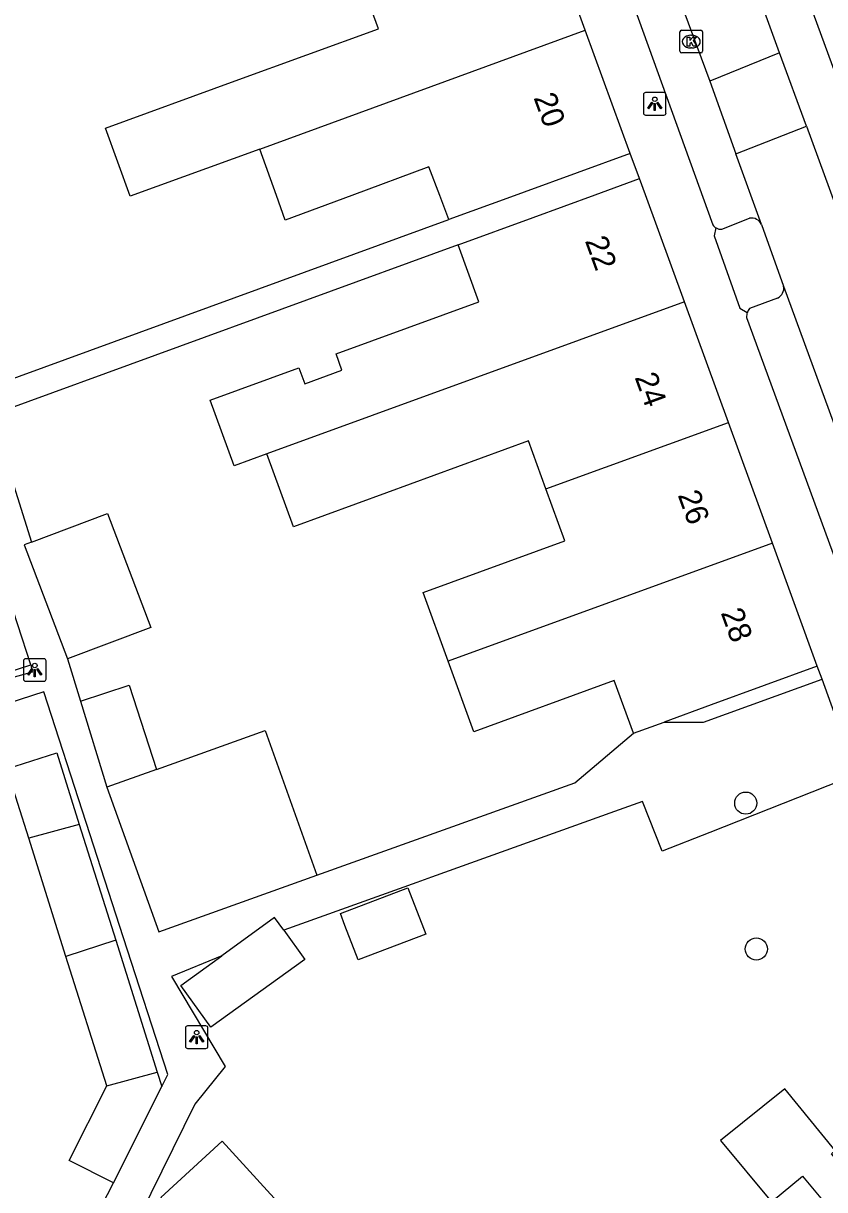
# Model space of a CAD drawing. Extents: x 159265 to 160143, y 383413 to 384319.
# Drawn here: x 159882.5 to 159917.9, y 383705.9 to 383757.5 of the extents above; entities that cross this region are included whole.
import ezdxf

# ---------------------------------------------------------------- set-up
doc = ezdxf.new("R2010")
doc.units = 0
for name, color, linetype in [('IMGEO_Boom', 7, 'Continuous'), ('IMGEO_Kolk', 7, 'Continuous'), ('IMGEO_Lichtpunt', 7, 'Continuous'), ('IMGEO_Pand', 7, 'Continuous'), ('IMGEO_Pand_nummerreeks', 7, 'Continuous'), ('IMGEO_Parkeervlak_open', 7, 'Continuous'), ('IMGEO_Rijbaan_lokaal_open', 7, 'Continuous'), ('IMGEO_Voetpad_open', 7, 'Continuous')]:
    doc.layers.add(name, color=color, linetype=linetype)

msp = doc.modelspace()

# ---------------------------------------------------------------- linework, layer by layer
at = {"layer": 'IMGEO_Boom'}
for centre in [(159914.432, 383722.987), (159914.899, 383716.532)]:
    msp.add_circle(centre, 0.489, dxfattribs=at)
at = {"layer": 'IMGEO_Kolk'}
for p, q in [((159911.518, 383756.26), (159911.518, 383757.112)), ((159911.593, 383757.186), (159912.445, 383757.186)), ((159912.006, 383756.966), (159912.031, 383756.966)), ((159912.519, 383757.112), (159912.519, 383756.26)), ((159912.029, 383756.406), (159912.004, 383756.406)), ((159912.445, 383756.186), (159911.593, 383756.186))]:
    msp.add_line(p, q, dxfattribs=at)
for points in [[(159911.518, 383756.26), (159911.518, 383757.112)], [(159911.593, 383757.186), (159912.445, 383757.186)], [(159911.839, 383756.886), (159911.962, 383756.886), (159911.962, 383756.735), (159912.092, 383756.886), (159912.256, 383756.886), (159912.11, 383756.735), (159912.263, 383756.486), (159912.111, 383756.486), (159912.026, 383756.65), (159911.962, 383756.583), (159911.962, 383756.486), (159911.839, 383756.486), (159911.839, 383756.886)], [(159912.519, 383757.112), (159912.519, 383756.26)], [(159912.445, 383756.186), (159911.593, 383756.186)]]:
    msp.add_lwpolyline(points, dxfattribs=at)
for centre, start, end in [((159911.595, 383757.11), 91.552, 178.448), ((159911.595, 383757.11), 91.552, 178.448), ((159912.443, 383757.11), 1.552, 88.448), ((159912.443, 383757.11), 1.552, 88.448), ((159911.595, 383756.262), 181.552, 268.448), ((159911.595, 383756.262), 181.552, 268.448), ((159912.443, 383756.262), 271.552, 358.448), ((159912.443, 383756.262), 271.552, 358.448)]:
    msp.add_arc(centre, 0.0765, start, end, dxfattribs=at)
for centre, major_axis, ratio, start_param, end_param in [((159912.005, 383756.686), (-0.387, 0.002), 0.722429, 4.712389, 7.853982), ((159912.03, 383756.686), (-0.39, 0.002), 0.717154, 1.570796, 4.712389)]:
    msp.add_ellipse(centre, major_axis=major_axis, ratio=ratio, start_param=start_param, end_param=end_param, dxfattribs=at)
at = {"layer": 'IMGEO_Lichtpunt'}
for p, q in [((159909.906, 383754.338), (159909.906, 383753.531)), ((159909.906, 383754.338), (159909.906, 383753.531)), ((159910.808, 383754.433), (159910, 383754.433)), ((159910.808, 383754.433), (159910, 383754.433)), ((159910.902, 383753.531), (159910.902, 383754.338)), ((159910.902, 383753.531), (159910.902, 383754.338)), ((159910, 383753.437), (159910.808, 383753.437)), ((159910, 383753.437), (159910.808, 383753.437)), ((159882.479, 383729.282), (159882.479, 383728.475)), ((159882.479, 383729.282), (159882.479, 383728.475)), ((159883.381, 383729.377), (159882.573, 383729.377)), ((159883.381, 383729.377), (159882.573, 383729.377)), ((159883.475, 383728.475), (159883.475, 383729.282)), ((159883.475, 383728.475), (159883.475, 383729.282)), ((159882.573, 383728.381), (159883.381, 383728.381)), ((159882.573, 383728.381), (159883.381, 383728.381)), ((159889.643, 383713.036), (159889.643, 383712.229)), ((159889.643, 383713.036), (159889.643, 383712.229)), ((159890.545, 383713.131), (159889.737, 383713.131)), ((159890.545, 383713.131), (159889.737, 383713.131)), ((159890.639, 383712.229), (159890.639, 383713.036)), ((159890.639, 383712.229), (159890.639, 383713.036)), ((159889.737, 383712.135), (159890.545, 383712.135)), ((159889.737, 383712.135), (159890.545, 383712.135))]:
    msp.add_line(p, q, dxfattribs=at)
for points in [[(159910.28, 383754.002), (159910.319, 383753.974), (159910.131, 383753.712), (159910.093, 383753.739), (159910.28, 383754.002)], [(159910.382, 383753.954), (159910.429, 383753.954), (159910.429, 383753.632), (159910.382, 383753.632), (159910.382, 383753.954)], [(159910.492, 383753.974), (159910.53, 383754.001), (159910.717, 383753.739), (159910.678, 383753.711), (159910.492, 383753.974)], [(159882.853, 383728.946), (159882.892, 383728.918), (159882.704, 383728.656), (159882.666, 383728.683), (159882.853, 383728.946)], [(159882.955, 383728.898), (159883.002, 383728.898), (159883.002, 383728.576), (159882.955, 383728.576), (159882.955, 383728.898)], [(159883.065, 383728.918), (159883.103, 383728.945), (159883.29, 383728.683), (159883.251, 383728.655), (159883.065, 383728.918)], [(159890.017, 383712.7), (159890.056, 383712.672), (159889.868, 383712.41), (159889.83, 383712.437), (159890.017, 383712.7)], [(159890.119, 383712.652), (159890.166, 383712.652), (159890.166, 383712.33), (159890.119, 383712.33), (159890.119, 383712.652)], [(159890.229, 383712.672), (159890.267, 383712.699), (159890.454, 383712.437), (159890.415, 383712.409), (159890.229, 383712.672)]]:
    msp.add_lwpolyline(points, dxfattribs=at)
for centre in [(159910.405, 383754.136), (159882.978, 383729.08), (159890.142, 383712.834)]:
    msp.add_circle(centre, 0.0994, dxfattribs=at)
for centre, start, end in [((159910, 383754.338), 90, 180), ((159910, 383754.338), 90, 180), ((159910.808, 383754.338), 0, 90), ((159910.808, 383754.338), 0, 90), ((159910, 383753.531), 180, 270), ((159910, 383753.531), 180, 270), ((159910.808, 383753.531), 270, 0), ((159910.808, 383753.531), 270, 360), ((159882.573, 383729.282), 90, 180), ((159882.573, 383729.282), 90, 180), ((159883.381, 383729.282), 0, 90), ((159883.381, 383729.282), 0, 90), ((159882.573, 383728.475), 180, 270), ((159882.573, 383728.475), 180, 270), ((159883.381, 383728.475), 270, 0), ((159883.381, 383728.475), 270, 360), ((159889.737, 383713.036), 90, 180), ((159889.737, 383713.036), 90, 180), ((159890.545, 383713.036), 0, 90), ((159890.545, 383713.036), 0, 90), ((159889.737, 383712.229), 180, 270), ((159889.737, 383712.229), 180, 270), ((159890.545, 383712.229), 270, 0), ((159890.545, 383712.229), 270, 360)]:
    msp.add_arc(centre, 0.0946, start, end, dxfattribs=at)
at = {"layer": 'IMGEO_Pand'}
for points in [[(159907.333, 383757.187), (159905.388, 383762.521)], [(159892.928, 383751.93), (159887.202, 383749.84), (159886.104, 383752.85), (159891.846, 383754.946), (159898.182, 383757.257), (159897.334, 383759.583)], [(159892.928, 383751.93), (159907.333, 383757.187)], [(159909.321, 383751.741), (159907.333, 383757.187)], [(159901.3, 383748.814), (159900.899, 383749.871), (159900.416, 383751.142), (159897.005, 383749.876), (159894.059, 383748.782), (159893.665, 383749.88), (159892.928, 383751.93)], [(159909.321, 383751.741), (159904.624, 383750.026), (159904.189, 383749.867), (159901.3, 383748.814)], [(159901.709, 383747.689), (159905.03, 383748.901), (159907.774, 383749.907), (159909.728, 383750.624)], [(159911.715, 383745.174), (159909.99, 383749.905), (159909.728, 383750.624)], [(159893.244, 383738.438), (159891.801, 383737.912), (159890.741, 383740.818), (159894.661, 383742.246), (159894.919, 383741.54), (159896.568, 383742.141), (159896.305, 383742.865), (159902.628, 383745.171), (159901.709, 383747.689)], [(159911.715, 383745.174), (159893.244, 383738.438)], [(159913.661, 383739.837), (159911.715, 383745.174)], [(159905.592, 383736.894), (159913.661, 383739.837)], [(159915.607, 383734.499), (159913.661, 383739.837)], [(159905.592, 383736.894), (159904.818, 383739.014), (159898.543, 383736.725), (159894.418, 383735.22), (159893.244, 383738.438)], [(159901.262, 383729.268), (159900.154, 383732.308), (159906.43, 383734.598), (159905.592, 383736.894)], [(159882.838, 383734.541), (159886.2, 383735.812), (159888.108, 383730.765), (159884.425, 383729.372)], [(159882.838, 383734.541), (159882.516, 383734.419), (159884.425, 383729.372)], [(159915.607, 383734.499), (159901.262, 383729.268)], [(159917.595, 383729.048), (159915.607, 383734.499)], [(159881.462, 383733.242), (159879.264, 383732.53), (159880.6, 383728.402), (159882.799, 383729.114)], [(159882.799, 383729.114), (159881.462, 383733.242)], [(159909.466, 383726.084), (159908.616, 383728.413), (159902.401, 383726.146), (159901.262, 383729.268)], [(159917.595, 383729.048), (159912.894, 383727.334), (159910.815, 383726.576)], [(159884.999, 383727.504), (159887.158, 383728.203), (159888.363, 383724.48)], [(159884.999, 383727.504), (159886.169, 383723.693)], [(159909.466, 383726.084), (159910.815, 383726.576)], [(159888.363, 383724.48), (159893.165, 383726.201), (159895.459, 383719.801)], [(159882.71, 383721.444), (159881.748, 383724.503), (159883.948, 383725.216), (159884.946, 383722.046)], [(159888.363, 383724.48), (159886.169, 383723.693)], [(159886.169, 383723.693), (159888.463, 383717.293), (159895.459, 383719.801)], [(159884.946, 383722.046), (159882.71, 383721.444)], [(159884.946, 383722.046), (159886.559, 383716.92)], [(159884.358, 383716.207), (159882.71, 383721.444)], [(159896.701, 383717.58), (159896.499, 383718.111), (159899.488, 383719.247), (159900.273, 383717.184), (159897.284, 383716.047), (159896.701, 383717.58)], [(159893.99, 383717.368), (159893.586, 383717.926), (159891.254, 383716.237)], [(159893.99, 383717.368), (159894.927, 383716.075), (159890.773, 383713.067), (159889.433, 383714.918), (159891.254, 383716.237)], [(159886.559, 383716.92), (159884.358, 383716.207)], [(159886.559, 383716.92), (159888.394, 383711.087)], [(159886.159, 383710.482), (159884.358, 383716.207)], [(159886.159, 383710.482), (159888.394, 383711.087)], [(159888.394, 383711.087), (159888.596, 383710.444)], [(159886.459, 383706.184), (159884.497, 383707.169), (159886.159, 383710.482)], [(159886.459, 383706.184), (159888.596, 383710.444)], [(159923.606, 383697.428), (159923.226, 383697.887), (159925.161, 383699.443), (159920.632, 383704.926), (159920.459, 383704.792), (159918.218, 383707.47), (159918.391, 383707.614), (159916.158, 383710.341), (159913.319, 383708.052), (159915.568, 383705.344), (159916.939, 383706.483), (159918.409, 383704.714), (159915.194, 383702.046)], [(159888.556, 383705.543), (159891.266, 383708.023), (159894.026, 383705.007), (159891.316, 383702.527), (159888.556, 383705.543)]]:
    msp.add_lwpolyline(points, dxfattribs=at)
at = {"layer": 'IMGEO_Parkeervlak_open'}
for points in [[(159913.365, 383748.382), (159914.602, 383748.871)], [(159915.831, 383745.34), (159914.595, 383744.879)]]:
    msp.add_lwpolyline(points, dxfattribs=at)
for centre, radius, start, end in [((159914.686, 383748.396), 0.482, 23.8551, 100), ((159913.325, 383748.785), 0.405, 238.6811, 275.7301), ((159915.64, 383745.773), 0.473, 293.7979, 12.0428), ((159915.089, 383744.5), 0.622, 142.4914, 161.9408)]:
    msp.add_arc(centre, radius, start, end, dxfattribs=at)
at = {"layer": 'IMGEO_Rijbaan_lokaal_open'}
for points in [[(159915.922, 383756.184), (159908.553, 383776.478)], [(159910.726, 383760.633), (159912.834, 383754.929)], [(159915.922, 383756.184), (159912.834, 383754.929)], [(159917.124, 383752.95), (159915.922, 383756.184)], [(159912.834, 383754.929), (159913.99, 383751.723)], [(159913.99, 383751.723), (159917.124, 383752.95)], [(159917.124, 383752.95), (159930.853, 383715.376)], [(159915.127, 383748.591), (159913.99, 383751.723)], [(159915.127, 383748.591), (159916.103, 383745.872)], [(159916.103, 383745.872), (159920.531, 383733.79)]]:
    msp.add_lwpolyline(points, dxfattribs=at)
at = {"layer": 'IMGEO_Voetpad_open'}
for points in [[(159910.614, 383776.489), (159932.545, 383716.675)], [(159909.096, 383759.326), (159912.981, 383748.575)], [(159876.865, 383753.901), (159880.693, 383741.303), (159881.19, 383741.484), (159901.3, 383748.814)], [(159909.728, 383750.624), (159909.321, 383751.741)], [(159913.114, 383748.439), (159913.027, 383748.096), (159914.162, 383744.889), (159914.497, 383744.693)], [(159901.709, 383747.689), (159881.587, 383740.345), (159881.109, 383740.171), (159881.198, 383739.719), (159882.838, 383734.541)], [(159914.47, 383744.485), (159918.405, 383733.739)], [(159882.799, 383729.114), (159882.867, 383728.784), (159862.85, 383723.196)], [(159884.425, 383729.372), (159884.999, 383727.504)], [(159917.804, 383728.468), (159917.595, 383729.048)], [(159910.815, 383726.576), (159912.567, 383726.577), (159917.804, 383728.468)], [(159919.327, 383724.25), (159917.804, 383728.468)], [(159888.596, 383710.444), (159888.865, 383710.973), (159886.905, 383717.032), (159885.256, 383722.13), (159883.383, 383727.919), (159880.225, 383726.897), (159860.239, 383721.227)], [(159895.459, 383719.801), (159906.872, 383723.893), (159909.466, 383726.084)], [(159919.327, 383724.25), (159912.837, 383721.691), (159910.726, 383720.859), (159909.858, 383723.058), (159908.618, 383722.614), (159900.531, 383719.716), (159899.882, 383719.483), (159893.99, 383717.368)], [(159891.254, 383716.237), (159889.032, 383715.319), (159891.394, 383711.338), (159890.065, 383709.66), (159887.628, 383704.727)], [(159883.094, 383699.658), (159886.459, 383706.184)]]:
    msp.add_lwpolyline(points, dxfattribs=at)
for centre, radius, start, end in [((159913.32, 383748.774), 0.393, 210.3702, 238.3519), ((159915.05, 383744.515), 0.581, 162.1979, 183.01)]:
    msp.add_arc(centre, radius, start, end, dxfattribs=at)

# ---------------------------------------------------------------- texts
at = {"layer": 'IMGEO_Pand_nummerreeks'}
for s, rotation, p in [('20', 290.1163, (159905.033, 383754.21)), ('22', 290.082, (159907.306, 383747.875)), ('24', 290.082, (159909.506, 383741.835)), ('26', 290.082, (159911.41, 383736.626)), ('28', 290.082, (159913.315, 383731.415))]:
    msp.add_text(s, height=1, rotation=rotation, dxfattribs=at).set_placement(p)

doc.saveas('drawing.dxf')
